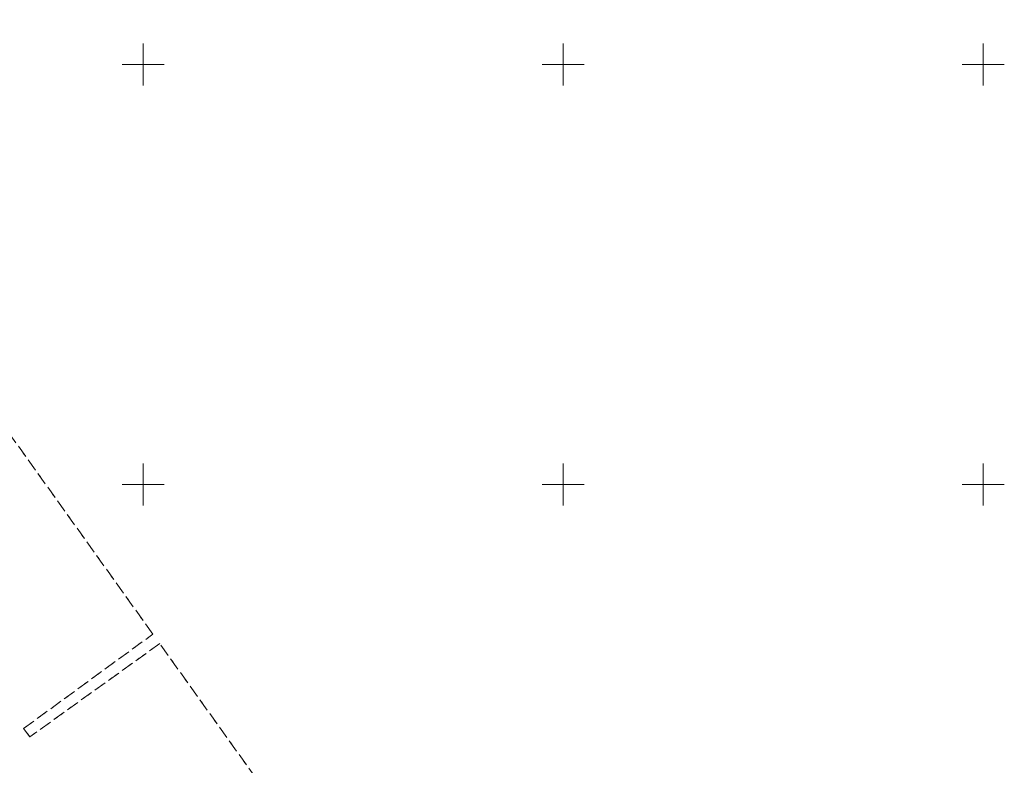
# Model space of a CAD drawing. Extents: x 5474185 to 5474933, y 5916077 to 5916824.
# Tile 270 of 271: x 5474585 to 5474702, y 5916617 to 5916705. Entities that reach past the tile are written whole.
import ezdxf

# ---------------------------------------------------------------- set-up
doc = ezdxf.new("R2010")
doc.units = 0
doc.linetypes.add('PRZER1-1', pattern=[1, 0.5, -0.5])
doc.linetypes.add('PRZER3-1', pattern=[2, 1.5, -0.5])
for name, color, linetype, lineweight in [('GESKKL', 253, 'CONTINUOUS', 18), ('GESUZY', 253, 'CONTINUOUS', 18), ('Ramka sekcyjna', 253, 'CONTINUOUS', 18)]:
    doc.layers.add(name, color=color, linetype=linetype, lineweight=lineweight)

msp = doc.modelspace()

# ---------------------------------------------------------------- linework, layer by layer
at = {"layer": 'GESKKL', "linetype": 'PRZER3-1', "lineweight": 13}
for p, q in [((5474601.14, 5916632.19, 10.06), (5474548.8, 5916705.32, 10.06)), ((5474585.75, 5916620.95, 10.06), (5474601.14, 5916632.19, 10.06)), ((5474601.95, 5916631.06, 10.06), (5474586.5, 5916619.96, 10.06)), ((5474671.64, 5916533.69, 10.06), (5474601.95, 5916631.06, 10.06)), ((5474586.5, 5916619.96, 10.06), (5474585.75, 5916620.95, 10.06))]:
    msp.add_line(p, q, dxfattribs=at)
at = {"layer": 'GESUZY', "linetype": 'PRZER1-1', "lineweight": 13}
for p, q in [((5474601.14, 5916632.19, 10.08), (5474548.8, 5916705.32, 10.08)), ((5474585.75, 5916620.95, 10.08), (5474601.14, 5916632.19, 10.08)), ((5474601.95, 5916631.06, 10.08), (5474586.5, 5916619.96, 10.08)), ((5474671.64, 5916533.69, 10.08), (5474601.95, 5916631.06, 10.08)), ((5474586.5, 5916619.96, 10.08), (5474585.75, 5916620.95, 10.08))]:
    msp.add_line(p, q, dxfattribs=at)
at = {"layer": 'Ramka sekcyjna', "linetype": 'Continuous', "lineweight": 18, "elevation": 100, "flags": 128}
for points in [[(5474600, 5916697.5), (5474600, 5916702.5)], [(5474650, 5916697.5), (5474650, 5916702.5)], [(5474700, 5916697.5), (5474700, 5916702.5)], [(5474602.5, 5916700), (5474597.5, 5916700)], [(5474652.5, 5916700), (5474647.5, 5916700)], [(5474702.5, 5916700), (5474697.5, 5916700)], [(5474600, 5916647.5), (5474600, 5916652.5)], [(5474650, 5916647.5), (5474650, 5916652.5)], [(5474700, 5916647.5), (5474700, 5916652.5)], [(5474602.5, 5916650), (5474597.5, 5916650)], [(5474652.5, 5916650), (5474647.5, 5916650)], [(5474702.5, 5916650), (5474697.5, 5916650)]]:
    msp.add_lwpolyline(points, dxfattribs=at)

doc.saveas('drawing.dxf')
